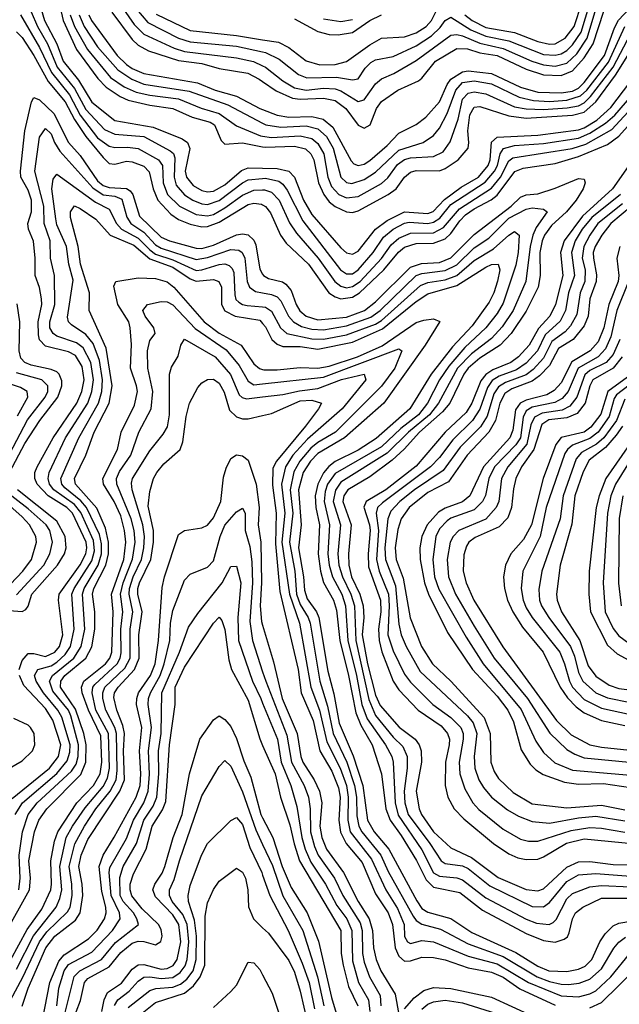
# Model space of a CAD drawing. Header units: inches. Extents: x 990535 to 1117859, y 769386 to 892122.
# Tile 932 of 1056: x 1079161 to 1081231, y 861355 to 864753. Entities that reach past the tile are written whole.
import ezdxf

# ---------------------------------------------------------------- set-up
doc = ezdxf.new("R2010")
doc.units = ezdxf.units.IN
doc.header["$MEASUREMENT"] = 0
doc.layers.add('B0876', color=7, linetype='Continuous')
doc.layers.add('B0886', color=7, linetype='Continuous')

msp = doc.modelspace()

# ---------------------------------------------------------------- linework, layer by layer
at = {"layer": 'B0876', "color": 5}
for points, elevation in [([(1079297.9, 864810), (1079311.2, 864750), (1079357.1, 864650), (1079430.7, 864550), (1079460.1, 864520.1), (1079507.9, 864487.9), (1079535.3, 864475.3), (1079610, 864458.1), (1079690, 864446.7), (1079756.8, 864416.8), (1079819.4, 864399.4), (1079833.8, 864390), (1079856.3, 864336.3), (1079870, 864323.3), (1079930, 864328.2), (1080000, 864314.8)], 4220), ([(1079163.6, 864770), (1079230, 864657.5), (1079270.7, 864570.7), (1079333.4, 864493.4), (1079370, 864423.9), (1079430, 864345.9), (1079470, 864316.6), (1079490, 864311.7), (1079533.5, 864313.5), (1079570, 864308.8), (1079640.2, 864270), (1079654.2, 864250), (1079656.2, 864190), (1079672.1, 864150), (1079712.6, 864110), (1079770, 864080.4), (1079810, 864075.9), (1079830, 864081.3), (1079870, 864103.6), (1079930, 864147.5), (1079970, 864164.7), (1080000, 864165.8)], 4140), ([(1079200.8, 864780.8), (1079222.8, 864730), (1079257.6, 864670), (1079291, 864590), (1079350, 864515.3), (1079390, 864443.4), (1079454.1, 864374.1), (1079490, 864357.8), (1079590, 864350), (1079681, 864301), (1079691.7, 864291.7), (1079696.3, 864276.3), (1079694, 864210), (1079701.9, 864181.9), (1079730, 864149.3), (1079759, 864130), (1079790, 864117.2), (1079810, 864115.4), (1079850, 864128.7), (1079930, 864190.3), (1079950, 864200.2), (1080000, 864205.1)], 4160), ([(1079235.5, 864790), (1079246.4, 864750), (1079289.1, 864670), (1079311.2, 864610), (1079364.1, 864544.1), (1079410, 864468.4), (1079490, 864404.9), (1079622.3, 864382.3), (1079722, 864342), (1079741.1, 864330), (1079749.2, 864309.2), (1079732.5, 864230), (1079736.6, 864210), (1079760.7, 864180.7), (1079790, 864163.5), (1079810, 864159), (1079830, 864160.9), (1079870, 864183.7), (1079927, 864233), (1079950, 864241.9), (1080000, 864241)], 4180), ([(1079335.7, 864770), (1079350, 864729.5), (1079394.9, 864650), (1079474.3, 864554.3), (1079522.1, 864522.1), (1079563.7, 864503.7), (1079610, 864492.6), (1079710, 864479.8), (1079787.9, 864447.9), (1079850, 864430), (1079910, 864386.9), (1079992.8, 864352.8), (1080000, 864351.6)], 4240), ([(1079366.7, 864770), (1079383.7, 864730), (1079430, 864659.5), (1079499.8, 864579.8), (1079547.9, 864547.9), (1079590, 864531.3), (1079746.5, 864506.5), (1079879.6, 864459.6), (1080000, 864395.8)], 4260), ([(1079400.5, 864770), (1079408.7, 864750), (1079498.1, 864630), (1079530, 864598.3), (1079550, 864584.4), (1079590, 864567.2), (1079774.9, 864534.9), (1079836.4, 864510), (1079910, 864489.4), (1079990, 864446.6), (1080000, 864442.8)], 4280), ([(1079478.9, 864778.9), (1079550, 864685.4), (1079570, 864665.3), (1079605.9, 864645.9), (1079710, 864612.5), (1079790, 864602.2), (1079850, 864584.9), (1079948.6, 864568.6), (1079988.5, 864548.5), (1080000, 864540.4)], 4320), ([(1079519.5, 864790), (1079557, 864737), (1079590, 864703.5), (1079695, 864655), (1079730, 864643.4), (1079910, 864622.1), (1079968.8, 864608.8), (1080000, 864594.6)], 4340), ([(1079564.4, 864790), (1079603.8, 864743.8), (1079710, 864690), (1079750, 864676.4), (1079910, 864662.4), (1080000, 864642.6)], 4360), ([(1079632.8, 864772.8), (1079750, 864716.2), (1079910, 864698.7), (1080000, 864684.2)], 4380), ([(1079150, 864711), (1079170, 864691.4), (1079210, 864630.1), (1079259.7, 864539.7), (1079318.2, 864470), (1079350, 864408.8), (1079389.2, 864350), (1079450, 864277.8), (1079470, 864257.3), (1079490, 864255.1), (1079530, 864264.7), (1079550, 864262.8), (1079590, 864247.7), (1079608.7, 864228.7), (1079622.4, 864170), (1079638.2, 864130), (1079682.5, 864082.5), (1079710, 864063.6), (1079750, 864047), (1079790, 864038), (1079810, 864039.3), (1079850, 864054.5), (1079950, 864114.9), (1079970, 864120), (1079996.2, 864116.2), (1080000, 864114.1)], 4120), ([(1079160, 862510), (1079170, 862541), (1079190, 862565.1), (1079210, 862565.9), (1079250, 862554.8), (1079282.3, 862570), (1079299.1, 862590), (1079310, 862630), (1079294.8, 862750), (1079297.9, 862770), (1079370, 862871.8), (1079389.6, 862910), (1079393.2, 862930), (1079390.3, 862950), (1079343.9, 863050), (1079324.1, 863070), (1079259.7, 863110), (1079221.5, 863150), (1079213, 863170), (1079213.9, 863190), (1079222.1, 863210), (1079276.5, 863310), (1079358.6, 863430), (1079376.1, 863470), (1079383.4, 863510), (1079376.7, 863556.8), (1079354.2, 863594.2), (1079330, 863607), (1079250, 863626.9), (1079230, 863648.7), (1079225.8, 863665.8), (1079224.6, 863710), (1079237.2, 863770), (1079237.1, 863790), (1079229.2, 863829.2), (1079214.2, 863870), (1079215, 863930), (1079209.1, 863989.1), (1079191.5, 864030), (1079189, 864050), (1079202.4, 864090), (1079201.7, 864130), (1079190, 864165.1), (1079165.1, 864210), (1079163.7, 864230), (1079178.6, 864370), (1079201.6, 864470), (1079210, 864484.8), (1079230, 864476.5), (1079278.9, 864430), (1079329.4, 864330), (1079370, 864284.9), (1079430, 864197), (1079450, 864181.2), (1079470, 864174), (1079530, 864171.2), (1079542.2, 864162.2), (1079551.6, 864150), (1079575.3, 864075.3), (1079650, 864002.9), (1079678.5, 863990), (1079770, 863965.2), (1079790, 863963.8), (1079830, 863975), (1079910, 864010.9), (1079930, 864014.2), (1079950, 864010.7), (1079970, 863992.2), (1079976.6, 863976.6), (1079990, 863892.6), (1080000, 863875.4)], 4080), ([(1079145.7, 862010), (1079171.2, 862050), (1079290, 862151.7), (1079325.4, 862194.6), (1079334.8, 862225.2), (1079335.8, 862250), (1079306.4, 862346.4), (1079292.9, 862370), (1079243, 862430), (1079217.6, 862470), (1079212.1, 862490), (1079223.8, 862510), (1079270, 862523.3), (1079290, 862535.8), (1079318.3, 862561.7), (1079337.2, 862590), (1079349, 862650), (1079341, 862770), (1079349.2, 862790), (1079410, 862885), (1079419.6, 862920.4), (1079415.8, 862955.8), (1079372.6, 863052.6), (1079350, 863080.4), (1079278.6, 863130), (1079264.3, 863150), (1079259.4, 863170), (1079263.6, 863190), (1079319.8, 863310), (1079396.1, 863430), (1079410.8, 863470), (1079415.8, 863510), (1079406.8, 863570), (1079380.9, 863620.9), (1079357.9, 863637.9), (1079290, 863660.9), (1079276.4, 863670), (1079265.5, 863690), (1079264.9, 863710), (1079282.4, 863770), (1079282, 863870), (1079268, 863930), (1079266.9, 863990), (1079246.3, 864050), (1079244.4, 864110), (1079213, 864230), (1079230, 864347.6), (1079250, 864377.4), (1079270, 864359), (1079281.4, 864330), (1079300, 864300), (1079413.5, 864173.5), (1079450, 864148.5), (1079490, 864143.7), (1079514, 864134), (1079531.2, 864071.2), (1079544.5, 864050), (1079590, 864019.6), (1079630, 863976.1), (1079650, 863965), (1079770, 863925.1), (1079810, 863932.1), (1079890, 863960.6), (1079917.5, 863957.4), (1079929.6, 863949.6), (1079938.6, 863930), (1079946.6, 863850), (1079954.3, 863830), (1079974.9, 863814.9), (1080000, 863810.3)], 4060), ([(1079158.8, 861750), (1079163.4, 861790), (1079159.2, 861870), (1079170.6, 861950), (1079190.6, 862009.4), (1079221.6, 862050), (1079340.3, 862159.7), (1079355.9, 862184.1), (1079363, 862210), (1079364.5, 862250), (1079337.7, 862350), (1079329.4, 862370), (1079275.9, 862435.9), (1079263.7, 862470), (1079274.1, 862490), (1079347.8, 862550), (1079373.9, 862590), (1079385.7, 862650), (1079378.2, 862770), (1079384.1, 862790), (1079432.2, 862870), (1079443.2, 862910), (1079443.9, 862943.9), (1079436.3, 862976.3), (1079391.6, 863070), (1079372.2, 863092.2), (1079317.6, 863137.6), (1079307.1, 863150), (1079303.5, 863170), (1079365, 863310), (1079433.1, 863430), (1079445.3, 863470), (1079447.5, 863510), (1079437.1, 863577.1), (1079415.1, 863635.1), (1079390, 863666.2), (1079339.7, 863699.7), (1079329.9, 863710), (1079326.2, 863726.2), (1079345.8, 863854.2), (1079331.5, 863910), (1079322.9, 863970), (1079290, 864044.9), (1079285.5, 864065.5), (1079271.7, 864170), (1079277.3, 864202.7), (1079290, 864220.6), (1079423, 864123), (1079470, 864099.3), (1079495.6, 864050), (1079512.2, 864030), (1079570, 863999.4), (1079610, 863958.6), (1079630, 863944.4), (1079690, 863924.6), (1079770, 863887.7), (1079790, 863889.5), (1079850, 863908.6), (1079870, 863910.5), (1079884.8, 863904.8), (1079894.8, 863894.8), (1079900.2, 863880.2), (1079903.8, 863803.8), (1079908, 863788), (1079917.9, 863777.9), (1079930, 863770.1), (1079946.9, 863766.9), (1080000, 863761.9)], 4040), ([(1079110, 861596.4), (1079195.4, 861750), (1079198.5, 861790), (1079192.5, 861850), (1079212.2, 861950), (1079226.8, 861990), (1079254.8, 862030), (1079371.9, 862148.1), (1079389.1, 862190), (1079391, 862250), (1079383.1, 862290), (1079353.8, 862373.8), (1079302.6, 862450), (1079302.8, 862470), (1079317.6, 862490), (1079389.1, 862550), (1079410.9, 862589.1), (1079420.4, 862650), (1079420.2, 862710), (1079412.3, 862770), (1079417.6, 862790), (1079459.2, 862870), (1079467.6, 862910), (1079468.3, 862950), (1079458, 862998), (1079427.6, 863067.6), (1079354.4, 863150), (1079350.7, 863170), (1079389.5, 863250), (1079418.9, 863330), (1079469.8, 863430), (1079481.1, 863490), (1079459.3, 863619.3), (1079401.6, 863750), (1079401.9, 863810), (1079371.7, 863910), (1079362.9, 863970), (1079336.3, 864070), (1079336.6, 864090), (1079350, 864110.5), (1079370, 864101.9), (1079424.4, 864064.4), (1079473.7, 864010), (1079555.2, 863975.2), (1079610, 863927.4), (1079690, 863898.6), (1079750, 863858.3), (1079770, 863851.1), (1079830, 863856.1), (1079849.2, 863849.2), (1079858.3, 863830), (1079858.3, 863770), (1079868.9, 863748.9), (1079905.5, 863730), (1079990, 863715.9), (1080000, 863704.5)], 4020), ([(1079130, 861507), (1079187.3, 861612.7), (1079237.4, 861682.6), (1079268.4, 861750), (1079271.6, 861770), (1079268.9, 861850), (1079281.9, 861918.1), (1079292.5, 861950), (1079359, 862050), (1079416.4, 862110), (1079439.5, 862150), (1079444.3, 862190), (1079440.9, 862280.9), (1079399.1, 862370), (1079376.6, 862430), (1079374.4, 862450), (1079383.2, 862470), (1079458, 862530), (1079472.5, 862550), (1079478.9, 862570), (1079484.4, 862710), (1079478.2, 862770), (1079520.5, 862890), (1079527.5, 862950), (1079523.3, 862990), (1079510, 863041.1), (1079488, 863090), (1079450.6, 863150), (1079448, 863170), (1079498.4, 863270), (1079511.3, 863330), (1079557.1, 863422.9), (1079567.6, 863470), (1079565, 863490), (1079544.3, 863550), (1079547.3, 863632.7), (1079542.8, 863690), (1079537.8, 863710), (1079500.5, 863770), (1079485.9, 863834.1), (1079492.8, 863850), (1079570, 863862.2), (1079630, 863860.3), (1079670, 863849), (1079693.9, 863830), (1079798, 863710), (1079850, 863671.7), (1079925.7, 863630), (1079970, 863565.7), (1079988.8, 863548.8), (1080000, 863545.5)], 3980), ([(1079150, 861476.5), (1079208.8, 861591.2), (1079287, 861690), (1079300.4, 861719.6), (1079307, 861750), (1079299.6, 861830), (1079322, 861930), (1079343.4, 861970), (1079386.9, 862033.1), (1079450, 862106.6), (1079464.9, 862135.1), (1079471.2, 862170), (1079467.3, 862290), (1079424.6, 862370), (1079411.1, 862430), (1079414, 862450), (1079420.8, 862459.2), (1079497.8, 862530), (1079508.5, 862550), (1079512.1, 862568), (1079510.4, 862650), (1079517.7, 862710), (1079508.9, 862770), (1079518.4, 862810), (1079550.8, 862890.8), (1079560, 862950), (1079556.4, 862990), (1079546.6, 863030), (1079496.6, 863150), (1079496, 863170), (1079506.1, 863193.9), (1079544.7, 863250), (1079572.5, 863330), (1079614.9, 863410), (1079620.9, 863470), (1079604.2, 863550), (1079602.4, 863610), (1079610, 863645.5), (1079628.9, 863670), (1079624.2, 863690), (1079594.5, 863730), (1079586.8, 863750), (1079602.6, 863770), (1079650, 863780.8), (1079670, 863779.9), (1079690, 863769), (1079767.5, 863687.5), (1079873.8, 863613.8), (1079919.2, 863559.2), (1079950, 863505.6), (1079970, 863493.5), (1080000, 863496.8)], 3960), ([(1079126.1, 863190), (1079179.5, 863290), (1079230.8, 863370), (1079293.4, 863450), (1079306.5, 863490), (1079306.6, 863506.6), (1079298.1, 863530), (1079290, 863537.6), (1079270, 863546), (1079200.8, 863560.8), (1079179.3, 863570), (1079164.7, 863584.7), (1079159.9, 863610), (1079161.5, 863710), (1079152.8, 863772.8)], 4120), ([(1079130, 861368.7), (1079171.9, 861448.1), (1079229.7, 861570.3), (1079255.5, 861604.5), (1079326.5, 861673.5), (1079335.4, 861690), (1079342.6, 861730), (1079341.7, 861770), (1079331.8, 861830), (1079351.3, 861908.7), (1079384.6, 861970), (1079424.6, 862030), (1079473.6, 862090), (1079493.8, 862130), (1079497.9, 862162.1), (1079495.4, 862290), (1079490.3, 862310), (1079458.7, 862370), (1079448.2, 862410), (1079448.1, 862430), (1079455.4, 862450), (1079524.7, 862515.3), (1079542.1, 862550), (1079542.2, 862650), (1079551.6, 862710), (1079538.8, 862770), (1079539.8, 862790), (1079553.3, 862830), (1079582, 862890), (1079590.2, 862929.8), (1079592, 862970), (1079586.3, 863010), (1079549.7, 863130), (1079547, 863153), (1079550.3, 863170), (1079610, 863264.7), (1079657.1, 863322.9), (1079671.6, 863348.4), (1079678.4, 863390), (1079678.5, 863530), (1079685.9, 863554.1), (1079708.1, 863591.9), (1079717.4, 863630), (1079730, 863650.1), (1079836.2, 863590), (1079889.2, 863529.2), (1079919, 863459), (1079929, 863449), (1079944.8, 863444.8), (1080000, 863451.3)], 3940), ([(1079153.5, 863386.5), (1079189.2, 863450), (1079186.8, 863470), (1079164.1, 863484.1), (1079103.7, 863503.7)], 4160), ([(1079126, 863254), (1079188.1, 863371.9), (1079249.7, 863450), (1079258.3, 863470), (1079258.9, 863490), (1079238.3, 863510), (1079150, 863534.9)], 4140), ([(1079170, 861347.9), (1079190.1, 861410), (1079251.4, 861550), (1079282.2, 861590), (1079354.4, 861645.6), (1079369.5, 861670), (1079379, 861730), (1079377.3, 861770), (1079365.2, 861830), (1079373.7, 861870), (1079396.9, 861923.1), (1079507, 862090), (1079523, 862130), (1079519.6, 862230), (1079523.4, 862290), (1079517.6, 862317.6), (1079496.3, 862370), (1079486.2, 862413.7), (1079488.3, 862430), (1079501.4, 862450), (1079557.5, 862510), (1079573.6, 862550), (1079572.9, 862630), (1079584, 862710), (1079569.7, 862770), (1079569.5, 862790), (1079574.8, 862810), (1079613.7, 862890), (1079622.9, 862950), (1079622.7, 862990), (1079605.3, 863074.7), (1079610, 863124.6), (1079623.5, 863170), (1079634.6, 863190), (1079659.3, 863220.7), (1079714.9, 863270), (1079724.3, 863295.7), (1079736.3, 863383.7), (1079748, 863430), (1079776.3, 863483.7), (1079790, 863499.7), (1079810, 863511.3), (1079830, 863512.5), (1079850, 863498.5), (1079867.4, 863467.4), (1079885.4, 863405.4), (1079910, 863382.5), (1079930, 863375.1), (1079950, 863375.7), (1080000, 863387)], 3920), ([(1079239.9, 861300.1), (1079265.5, 861430), (1079296.6, 861503.4), (1079314.4, 861525.6), (1079399.4, 861580.6), (1079429.3, 861610.7), (1079454.4, 861650), (1079459.6, 861670), (1079458.2, 861690), (1079444.3, 861744.3), (1079435.5, 861830), (1079449.1, 861870), (1079488, 861932), (1079562.9, 862070), (1079577, 862110), (1079579.5, 862150), (1079574.5, 862230), (1079582.4, 862310), (1079565.1, 862390), (1079565.8, 862410), (1079571.6, 862430), (1079613.4, 862490), (1079629.1, 862530), (1079640.8, 862610), (1079653.1, 862793.1), (1079660.7, 862830), (1079710, 862976), (1079730, 862990.1), (1079790, 862999.8), (1079810, 863008.8), (1079830, 863033.9), (1079855.2, 863090), (1079865.4, 863174.6), (1079874.1, 863205.9), (1079890, 863238.9), (1079910, 863250.8), (1079930, 863247.4), (1079950, 863233.1), (1079977.3, 863150), (1079988.3, 863070), (1079984, 863010), (1079993.9, 862950), (1079996.4, 862810), (1079991.9, 862730), (1079996.2, 862676.2), (1080000, 862663.1)], 3880), ([(1079130, 862805.5), (1079171.9, 862850), (1079201.5, 862890), (1079218.9, 862950), (1079217.3, 862970), (1079195.3, 863010), (1079170, 863037.1), (1079063.4, 863130)], 4160), ([(1079110, 862715.1), (1079169.3, 862710.7), (1079182.4, 862717.6), (1079190.9, 862729.1), (1079203.6, 862770), (1079292, 862870), (1079316.3, 862910), (1079321.8, 862930), (1079318.1, 862970), (1079290, 863022.7), (1079154.2, 863130)], 4120), ([(1079150, 862768.5), (1079244.9, 862870), (1079265.7, 862910), (1079274.6, 862950), (1079265.5, 862990), (1079252.3, 863010), (1079190, 863065.5), (1079108.4, 863128.4)], 4140), ([(1079289.1, 861349.1), (1079296.8, 861410), (1079314.5, 861470), (1079330, 861491.7), (1079410, 861534.9), (1079481.7, 861610), (1079508.3, 861650), (1079506.3, 861670), (1079476.5, 861730), (1079470.3, 861809.7), (1079472.9, 861827.1), (1079530, 861927.1), (1079554.5, 861990), (1079589.7, 862050.3), (1079605, 862090), (1079609.7, 862149.7), (1079605.6, 862230), (1079615.8, 862310), (1079604.9, 862390), (1079606.5, 862410), (1079612.6, 862430), (1079646, 862490), (1079659.9, 862530), (1079679.4, 862610), (1079682.4, 862670), (1079690, 862714.2), (1079730, 862818.5), (1079750, 862839.7), (1079810, 862863.7), (1079830, 862885.1), (1079853.1, 862970), (1079870, 863008.2), (1079910, 863054.5), (1079930, 863066.9), (1079940.1, 863050), (1079939.2, 862990), (1079955.5, 862935.5), (1079962.4, 862882.4), (1079965.2, 862810), (1079955.8, 862675.8), (1079964.9, 862610), (1080000, 862502.7)], 3860), ([(1079308.8, 861290), (1079348.8, 861451.2), (1079369.2, 861470.8), (1079443.6, 861510), (1079492.1, 861567.9), (1079570.9, 861630), (1079565.9, 861650), (1079553.9, 861670), (1079519, 861710), (1079508, 861730), (1079507.1, 861792.9), (1079518.6, 861830), (1079564.2, 861910), (1079590, 861990), (1079621.6, 862038.4), (1079634.6, 862070), (1079641.7, 862150), (1079640.3, 862230), (1079649.3, 862290), (1079652.4, 862430), (1079712.6, 862570), (1079743.6, 862656.4), (1079775.9, 862704.1), (1079860.5, 862810), (1079890, 862865.5), (1079910, 862866.7), (1079925, 862810), (1079914.5, 862690), (1079916.2, 862610), (1079964.4, 862470), (1079993.7, 862410), (1080000, 862394.5)], 3840), ([(1079341, 861290), (1079371.6, 861368.4), (1079385.4, 861430), (1079396.5, 861443.5), (1079470, 861484), (1079510, 861533.9), (1079550, 861566.3), (1079570, 861572.8), (1079590, 861571.4), (1079630, 861560.2), (1079648, 861572), (1079652.9, 861590), (1079650, 861612.8), (1079640.4, 861630), (1079584.5, 861684.5), (1079548.7, 861728.7), (1079542.5, 861750), (1079542.9, 861770), (1079554.3, 861805.7), (1079597.6, 861890), (1079618.7, 861970), (1079654.3, 862025.7), (1079665.3, 862054.7), (1079678.8, 862250), (1079698, 862390), (1079697.8, 862450), (1079730, 862518.5), (1079830, 862670.1), (1079850, 862690.8), (1079859.4, 862679.4), (1079870, 862648.8), (1079883.6, 862543.6), (1079892, 862510), (1079950, 862404.6), (1079990, 862271), (1080000, 862248.4)], 3820), ([(1079135.1, 862064.9), (1079263.9, 862170), (1079295.8, 862210), (1079303.3, 862250), (1079276, 862336), (1079250, 862375.7), (1079175.6, 862455.6), (1079160.5, 862490)], 4080), ([(1079445.4, 861330), (1079453.4, 861370), (1079464.4, 861395.6), (1079512.4, 861427.6), (1079550, 861476.4), (1079570, 861491.5), (1079590, 861492.3), (1079650, 861475.9), (1079670, 861477.8), (1079691, 861489), (1079704.8, 861510), (1079717.1, 861570), (1079710.8, 861630), (1079690, 861664.1), (1079630, 861725.9), (1079621.4, 861750), (1079627.7, 861770), (1079652.6, 861807.4), (1079662.2, 861830), (1079690.6, 861930), (1079721.8, 862010), (1079747.2, 862150), (1079782.9, 862270), (1079830, 862337.1), (1079849.6, 862350.4), (1079870, 862337.7), (1079890, 862314), (1079910, 862272.6), (1079934.8, 862194.8), (1079958.7, 862138.7), (1079993.7, 862010), (1080000, 861998)], 3780), ([(1079126.6, 862170), (1079170, 862195.5), (1079205.8, 862230), (1079214.1, 862250), (1079211.3, 862290), (1079199, 862310), (1079190, 862318.5), (1079141.6, 862341.6)], 4120), ([(1079488.8, 861351.2), (1079499.8, 861370), (1079539.6, 861400.4), (1079570, 861434.6), (1079590, 861448.1), (1079610, 861449.6), (1079650, 861443.5), (1079690, 861447.6), (1079715.8, 861464.2), (1079732.7, 861487.3), (1079739.6, 861510), (1079745.1, 861570), (1079739.4, 861630), (1079725, 861665), (1079688, 861710), (1079677.9, 861730), (1079678.9, 861750), (1079694.8, 861785.2), (1079712.5, 861850), (1079790, 862074), (1079850, 862176.1), (1079870, 862196.5), (1079890, 862176.8), (1079930, 862088.5), (1079977, 861957), (1080000, 861906.8)], 3760), ([(1079536.3, 861343.7), (1079610, 861402.9), (1079630.9, 861409.1), (1079690, 861414.3), (1079716.1, 861423.9), (1079738.7, 861441.3), (1079760.5, 861470), (1079770.9, 861510), (1079772.2, 861590), (1079765.3, 861645.3), (1079744.4, 861710), (1079742.8, 861730), (1079750, 861764.6), (1079788.6, 861870), (1079810, 861909.3), (1079890, 861989.4), (1079910, 861999.8), (1079930, 861975.2), (1079955.9, 861895.9), (1079996.8, 861810), (1080000, 861800.9)], 3740), ([(1079566.8, 861310), (1079630, 861361.4), (1079730, 861393.3), (1079761, 861419), (1079784.8, 861450), (1079799.9, 861490), (1079801.3, 861658.7), (1079810, 861704.7), (1079830, 861751.1), (1079850, 861780.2), (1079910, 861825), (1079930, 861810.8), (1079940.4, 861790), (1079949.3, 861750), (1079951.7, 861691.8), (1079968.2, 861650), (1080000, 861619)], 3720), ([(1079830, 861343.2), (1079890, 861398.5), (1079910, 861421.2), (1079950, 861500.2), (1079970, 861497.5), (1079990, 861474.8), (1080000, 861456)], 3680)]:
    msp.add_lwpolyline(points, dxfattribs=dict(at, elevation=elevation))
at = {"layer": 'B0886', "color": 5}
for points, elevation in [([(1080000, 864442.8), (1080050, 864423.9), (1080090, 864416.9), (1080170, 864418.8), (1080209.4, 864409.4), (1080242.8, 864382.8), (1080305.5, 864265.6), (1080315.3, 864255.3), (1080330, 864249.7), (1080350, 864255), (1080370, 864266.9), (1080430, 864319.1), (1080470, 864361.6), (1080530, 864391.9), (1080563.3, 864416.7), (1080610.3, 864469.7), (1080637.1, 864530), (1080650, 864547.7), (1080690, 864573.3), (1080710, 864577), (1080790, 864568.1), (1080890, 864520.1), (1080950, 864503.4), (1081030, 864500.8), (1081070, 864507.1), (1081090, 864517.1), (1081110, 864536.3), (1081180.1, 864630), (1081214.3, 864725.7), (1081228, 864752), (1081283.2, 864810)], 4280), ([(1080000, 864642.6), (1080010, 864640.4), (1080057.5, 864617.5), (1080123.7, 864563.7), (1080153, 864553), (1080254.8, 864554.8), (1080310, 864545.6), (1080330, 864548.9), (1080354.1, 864585.9), (1080373.9, 864606.1), (1080390, 864614.6), (1080450, 864626.8), (1080530, 864662.6), (1080582.6, 864697.4), (1080613.1, 864726.9), (1080630, 864750.5), (1080650, 864761.5), (1080718.6, 864718.6), (1080770, 864696.2), (1080850, 864679.8), (1080970, 864633.6), (1081010, 864630.6), (1081030, 864635.4), (1081050, 864646.9), (1081070, 864666.6), (1081099.1, 864710), (1081130, 864809.4)], 4360), ([(1080000, 864684.2), (1080055.3, 864675.3), (1080090, 864657.8), (1080150, 864611.7), (1080197.2, 864597.2), (1080250, 864599), (1080290, 864608.9), (1080370, 864667.1), (1080410, 864689.2), (1080490, 864694.2), (1080530, 864707.4), (1080564, 864730), (1080582.9, 864750), (1080612, 864808)], 4380), ([(1080698.2, 864770), (1080723.5, 864750), (1080770, 864726.2), (1080868.9, 864708.9), (1080950, 864677.8), (1080990, 864668.7), (1081010, 864670.3), (1081044.8, 864690), (1081075.6, 864730), (1081101.7, 864810)], 4380), ([(1080000, 864594.6), (1080010.1, 864590), (1080070, 864542), (1080110, 864518.1), (1080150, 864510.6), (1080210, 864517.1), (1080250, 864514.8), (1080270, 864508.2), (1080330, 864471), (1080350, 864476.3), (1080390, 864532.3), (1080410, 864549.7), (1080452.5, 864567.5), (1080530, 864612.3), (1080650, 864699.5), (1080670, 864702.5), (1080690, 864697.6), (1080750, 864671.8), (1080830, 864653.8), (1080929.6, 864610), (1080970, 864597.4), (1081010, 864593), (1081050, 864603.8), (1081084.5, 864635.5), (1081120.2, 864690), (1081150.1, 864790)], 4340), ([(1080000, 864540.4), (1080047.2, 864507.2), (1080102.6, 864482.6), (1080130, 864478.6), (1080210, 864482.9), (1080250, 864474.5), (1080287, 864447), (1080330, 864389.4), (1080350, 864379.2), (1080371.4, 864390), (1080392.8, 864447.2), (1080410, 864471.3), (1080466.6, 864510), (1080537.9, 864542.1), (1080550, 864551.1), (1080596.8, 864610), (1080670, 864653.5), (1080707.3, 864652.7), (1080750, 864639.5), (1080810, 864629.4), (1080910, 864582), (1080970, 864563), (1081030, 864560.3), (1081070, 864576.4), (1081110, 864621.7), (1081140.8, 864670), (1081177.4, 864782.6)], 4320), ([(1080110, 864756.6), (1080190, 864713), (1080230, 864702.3), (1080260.7, 864700.7), (1080310, 864709.6), (1080369.6, 864750.4), (1080410, 864770.2)], 4420), ([(1080000, 864395.8), (1080010.9, 864390), (1080062.3, 864382.3), (1080150, 864386.7), (1080190, 864376.6), (1080220.4, 864350), (1080243.6, 864310), (1080269.4, 864209.4), (1080290, 864191.1), (1080308.2, 864188.2), (1080350, 864201.7), (1080390, 864227), (1080470, 864302.7), (1080553.6, 864330), (1080590, 864353.1), (1080610, 864379.1), (1080637, 864430), (1080666.6, 864510), (1080690, 864536), (1080730, 864541.9), (1080790, 864532.1), (1080885.5, 864485.5), (1080934.5, 864474.5), (1080990, 864471.4), (1081050, 864475.3), (1081097.2, 864490), (1081119.1, 864510), (1081193.5, 864606.5), (1081249.8, 864730.2)], 4260), ([(1080210, 864756.8), (1080270, 864746.9), (1080310, 864754.5)], 4440), ([(1080000, 864351.6), (1080030, 864346.6), (1080130, 864352.6), (1080170, 864343), (1080190, 864326.3), (1080211.3, 864290), (1080225, 864210), (1080237.6, 864177.6), (1080262.8, 864150), (1080290, 864138.8), (1080330, 864143.3), (1080410, 864188.4), (1080432.6, 864207.4), (1080466.1, 864253.9), (1080490, 864271.2), (1080510, 864276.2), (1080590, 864280.9), (1080622.9, 864297.1), (1080647.7, 864332.3), (1080674.6, 864410), (1080690, 864478.5), (1080710, 864499.9), (1080730, 864504.3), (1080770, 864497.8), (1080870, 864452.9), (1080910, 864445.7), (1080970, 864443.1), (1081050.9, 864449.1), (1081090, 864455.7), (1081110, 864466.2), (1081132.2, 864487.8), (1081210.1, 864589.9), (1081271.7, 864708.3)], 4240), ([(1080000, 864314.8), (1080010, 864312.8), (1080110, 864316.5), (1080147.5, 864307.5), (1080166.3, 864290), (1080176.8, 864270), (1080192.8, 864190), (1080210.7, 864150), (1080230, 864125.2), (1080250, 864108.8), (1080290, 864089.8), (1080310, 864088), (1080330, 864093.2), (1080433.4, 864150), (1080461, 864170), (1080490, 864210.1), (1080510, 864226.9), (1080530, 864232.4), (1080610, 864232), (1080630, 864239.9), (1080675, 864270), (1080709.2, 864310), (1080712.2, 864330), (1080708.6, 864370), (1080715.3, 864424.7), (1080730, 864451.4), (1080750, 864453.6), (1080850, 864421.8), (1080910, 864413.6), (1081070, 864424), (1081110, 864434.1), (1081150.2, 864469.8), (1081218.4, 864561.6), (1081295, 864685)], 4220), ([(1080000, 864241), (1080050, 864240), (1080090, 864230.6), (1080109.5, 864209.5), (1080140.6, 864130), (1080170, 864080.7), (1080270, 863966.3), (1080290, 863948.4), (1080310, 863944), (1080330, 863954.7), (1080389.9, 864030), (1080430, 864060.7), (1080490, 864090), (1080570, 864084.9), (1080588.5, 864091.5), (1080627.4, 864132.6), (1080684.8, 864175.2), (1080744.9, 864210), (1080778.7, 864250), (1080785.4, 864270), (1080789.8, 864330.2), (1080810, 864347.4), (1080950, 864355.1), (1081090, 864373.4), (1081110, 864379.8), (1081153.3, 864406.7), (1081202.2, 864450), (1081290, 864564.9)], 4180), ([(1080000, 864205.1), (1080010, 864206.1), (1080055.4, 864195.4), (1080070, 864185.5), (1080084.7, 864164.7), (1080138.5, 864058.5), (1080268.7, 863890), (1080290, 863875.6), (1080310, 863876.4), (1080330, 863889.5), (1080381.6, 863950), (1080417.7, 864002.3), (1080450, 864029.8), (1080489.3, 864050.7), (1080505.9, 864054.1), (1080570, 864049.9), (1080590, 864053.9), (1080611.8, 864068.2), (1080650, 864115), (1080768, 864192), (1080800.8, 864230), (1080810.3, 864250), (1080819.5, 864290), (1080831.2, 864308.8), (1080870, 864318.7), (1080970, 864326), (1081090, 864344.6), (1081130, 864361.8), (1081183.4, 864396.6), (1081215.8, 864424.2), (1081290, 864508.9)], 4160), ([(1080000, 864165.8), (1080006, 864166), (1080030, 864158.2), (1080057.2, 864130), (1080092.6, 864052.6), (1080116.7, 864016.7), (1080192.2, 863930), (1080249.5, 863849.5), (1080270, 863833.7), (1080290, 863828), (1080310, 863831.9), (1080337.1, 863850), (1080410, 863929), (1080443.9, 863976.1), (1080470, 863999.2), (1080510, 864016), (1080590, 864018.1), (1080624.1, 864035.9), (1080679, 864101), (1080790, 864172.1), (1080820.8, 864210), (1080850, 864266.4), (1080863.6, 864276.4), (1081068.6, 864308.6), (1081116.2, 864323.8), (1081205.2, 864374.8), (1081290, 864465.3)], 4140), ([(1080000, 864114.1), (1080010, 864108.5), (1080027, 864087), (1080062.2, 864010), (1080081.5, 863981.5), (1080158.1, 863910), (1080229, 863810), (1080250, 863796.6), (1080270, 863790.4), (1080310, 863795.3), (1080334.8, 863810), (1080417.8, 863890), (1080469, 863951), (1080490, 863967.9), (1080530, 863980.7), (1080590, 863981.4), (1080630, 863996.8), (1080650, 864014.9), (1080680.4, 864059.6), (1080699.9, 864080.1), (1080730, 864100.8), (1080789, 864131), (1080810, 864147.7), (1080870.1, 864229.9), (1080898.8, 864241.2), (1081010, 864257.1), (1081090, 864281.1), (1081190, 864322.8), (1081230, 864351.3), (1081290, 864417.7)], 4120), ([(1081278.2, 864270), (1081207.5, 864170), (1081104.3, 864075.7), (1081040.6, 863990), (1081028.7, 863950), (1081035.9, 863870), (1081010.6, 863770), (1080991.9, 863730), (1080952.2, 863687.8), (1080919.8, 863630), (1080883.6, 863590), (1080857.2, 863570), (1080795.1, 863544.9), (1080770, 863528.2), (1080753.3, 863506.8), (1080722.7, 863430), (1080702.3, 863397.7), (1080629.8, 863330), (1080530, 863211.8), (1080425.5, 863130), (1080357.9, 863090), (1080349.6, 863070.4), (1080369.3, 863010), (1080371.6, 862990), (1080364.2, 862910), (1080365.1, 862865.1), (1080406.9, 862750), (1080407.9, 862710), (1080400, 862650), (1080401.7, 862610), (1080410.9, 862570.9), (1080450, 862470.6), (1080470, 862440.1), (1080537.2, 862370), (1080615.7, 862315.7), (1080638.5, 862290), (1080644.7, 862270), (1080643.9, 862250), (1080630.7, 862190), (1080629.8, 862110), (1080639.4, 862070), (1080660.7, 862030), (1080694.4, 861994.4), (1080797.3, 861910), (1080850, 861873.9), (1080880.8, 861860.8), (1080910, 861854.1), (1080950, 861856), (1080970, 861863.4), (1081049.1, 861910.9), (1081110, 861925.9), (1081370, 861900.6)], 4120), ([(1080000, 863875.4), (1080003.1, 863870), (1080020, 863860), (1080068.2, 863848.2), (1080080.6, 863840.6), (1080098.5, 863818.5), (1080115.2, 863770), (1080128.4, 863748.4), (1080150.1, 863730), (1080190, 863717.5), (1080290, 863727), (1080351.5, 863750), (1080390, 863779.3), (1080510, 863898.9), (1080548, 863912), (1080610, 863915.2), (1080650, 863930.8), (1080730, 864011.7), (1080858.1, 864110), (1080890, 864140.3), (1080910, 864148.6), (1080950, 864152.8), (1081010, 864171.5), (1081090, 864204.7), (1081110, 864202.3), (1081113, 864190), (1081105.9, 864170), (1081081.9, 864130), (1081048.8, 864090), (1080997.1, 864042.9), (1080973.4, 864010), (1080964.9, 863990), (1080957.3, 863950), (1080958, 863870), (1080950.9, 863830), (1080910, 863747.2), (1080857.7, 863670), (1080820.1, 863630), (1080750, 863585.5), (1080709.3, 863550), (1080694.8, 863530), (1080646, 863430), (1080620.5, 863399.5), (1080542, 863330), (1080489.1, 863270.9), (1080447.2, 863232.8), (1080370, 863175.1), (1080294.5, 863130), (1080280.2, 863110), (1080276.6, 863090), (1080305.5, 863010), (1080296.1, 862910), (1080298, 862870), (1080307, 862830), (1080335.6, 862770), (1080346.7, 862730), (1080349.7, 862690), (1080344, 862630), (1080362.1, 862530), (1080390, 862421.8), (1080406.1, 862386.1), (1080471.1, 862311.1), (1080527, 862270), (1080540.9, 862250), (1080547.2, 862230), (1080548.2, 862190), (1080530, 862090), (1080540.4, 862030), (1080548.3, 862010), (1080590, 861950.4), (1080650, 861894.7), (1080721.1, 861861.1), (1080813, 861793), (1080910, 861750.8), (1080950, 861746.4), (1080970, 861753.7), (1081050, 861828), (1081090, 861846.2), (1081130, 861847.4), (1081210, 861837.3), (1081270, 861835.8)], 4080), ([(1081234.8, 864150), (1081136.2, 864070), (1081103.5, 864030), (1081079.4, 863990), (1081066.5, 863950), (1081076.1, 863870), (1081056.3, 863810), (1081045.8, 863750), (1081026.8, 863713.2), (1080974.8, 863665.2), (1080948.4, 863610), (1080910, 863568.2), (1080875.8, 863544.2), (1080816.8, 863523.2), (1080792.4, 863507.6), (1080775.7, 863484.3), (1080750, 863409.2), (1080723.9, 863370), (1080656.5, 863303.5), (1080610, 863242.1), (1080579.2, 863210), (1080414.1, 863085.9), (1080396.5, 863070), (1080391.8, 863050), (1080400.4, 862990), (1080393, 862890), (1080402.8, 862850), (1080434.8, 862770), (1080437.2, 862730), (1080432.1, 862630), (1080450, 862574.7), (1080490, 862494.6), (1080510, 862466.2), (1080587.1, 862390), (1080650, 862344.3), (1080684, 862310), (1080691.8, 862290), (1080692.6, 862270), (1080677.9, 862190), (1080680.2, 862150), (1080698.4, 862098.4), (1080725.8, 862050), (1080746.7, 862026.7), (1080830, 861959.4), (1080890, 861924.9), (1080918, 861918), (1080950, 861917.9), (1081064.9, 861955.1), (1081130, 861965), (1081170, 861963.2), (1081250, 861949.1)], 4140), ([(1081242.4, 864117.6), (1081157.2, 864050), (1081129.3, 864010), (1081108.4, 863970), (1081103.4, 863930), (1081113, 863890), (1081112.5, 863850), (1081095.7, 863810), (1081084.1, 863735.9), (1081062.9, 863697.1), (1081044.2, 863675.8), (1080997.9, 863642.1), (1080970, 863584.8), (1080933.8, 863546.2), (1080910, 863528), (1080838.6, 863501.4), (1080814.2, 863485.8), (1080798.6, 863461.4), (1080775, 863385), (1080751.5, 863348.5), (1080681.9, 863278.1), (1080623, 863197), (1080523.9, 863130), (1080474.1, 863090), (1080442.8, 863057.2), (1080432.6, 863030), (1080422.2, 862930), (1080424.2, 862890), (1080458.9, 862798.9), (1080470, 862666.5), (1080478.6, 862630), (1080495.4, 862590), (1080543.8, 862503.7), (1080707.6, 862350), (1080726.7, 862326.7), (1080739.8, 862290), (1080730.6, 862210), (1080732.9, 862170), (1080746.7, 862130), (1080762.8, 862102.8), (1080790, 862070.1), (1080845.5, 862025.5), (1080883.8, 862003.8), (1080930, 861986.1), (1080990, 861979.8), (1081090, 861998.5), (1081150, 862004.5), (1081250, 861988.1)], 4160), ([(1080000, 863810.3), (1080030, 863804.9), (1080050, 863796.8), (1080062.4, 863782.4), (1080089.6, 863729.6), (1080106.5, 863710), (1080134.6, 863694.6), (1080170, 863684.7), (1080210, 863683.2), (1080290, 863696.4), (1080373.1, 863726.9), (1080405.5, 863750), (1080530, 863870.2), (1080550, 863877.2), (1080630, 863887.5), (1080670, 863907.6), (1080730, 863966.2), (1080780.4, 863999.6), (1080850, 864068.1), (1080910, 864099.3), (1080930, 864103.6), (1080970, 864099.8), (1080982.3, 864090), (1080944.5, 864035.5), (1080933, 864010), (1080923.7, 863970), (1080908.7, 863850), (1080864.9, 863750), (1080826.3, 863693.7), (1080790, 863652.6), (1080720.5, 863599.5), (1080672.6, 863550), (1080607.6, 863430), (1080576.1, 863390), (1080504, 863330), (1080430, 863256.7), (1080270, 863156.5), (1080251, 863129), (1080243.8, 863090), (1080268.5, 863010), (1080259.4, 862910), (1080263.1, 862870), (1080275.6, 862830), (1080304.8, 862770), (1080316.6, 862730), (1080321.4, 862610), (1080366.4, 862406.4), (1080390, 862351.6), (1080450, 862276.7), (1080484.2, 862244.2), (1080499.1, 862210), (1080498.8, 862170), (1080488.6, 862090), (1080491.3, 862050), (1080502.9, 862010), (1080577.7, 861910), (1080616.6, 861850), (1080630, 861841.1), (1080690, 861833.1), (1080710, 861823.9), (1080783.8, 861763.8), (1080930, 861692.2), (1080970, 861691), (1080990, 861706.2), (1081050, 861778.2), (1081090, 861801.4), (1081150, 861806), (1081270, 861797.5)], 4060), ([(1081273.6, 864110), (1081201.5, 864050), (1081170.9, 864010), (1081147.6, 863970), (1081141.5, 863950), (1081141.6, 863930), (1081152.9, 863872.9), (1081151, 863850), (1081129.3, 863790), (1081123.9, 863730), (1081110, 863696.3), (1081071.7, 863650), (1081021.1, 863618.9), (1080990, 863560.2), (1080955.9, 863524.1), (1080930, 863506.2), (1080860.7, 863479.3), (1080836.6, 863463.4), (1080819.1, 863430), (1080804.4, 863370), (1080781.2, 863330), (1080705.5, 863250), (1080641.3, 863158.7), (1080570, 863121.2), (1080505.9, 863070), (1080477.7, 863030), (1080466.2, 862993.7), (1080457, 862930), (1080460.7, 862890), (1080485.1, 862825.1), (1080509.2, 862689.2), (1080548.5, 862590), (1080585.9, 862530), (1080649.4, 862470), (1080765, 862345), (1080786, 862290), (1080788.2, 862190), (1080798.8, 862158.8), (1080813.9, 862133.9), (1080865.3, 862085.3), (1080930, 862047.3), (1081050, 862032.9), (1081170, 862041.7), (1081250, 862025.5)], 4180), ([(1080000, 863761.9), (1080010, 863760.9), (1080030, 863747.7), (1080062.2, 863690), (1080083, 863670), (1080170, 863651.5), (1080210, 863650.4), (1080290, 863665.6), (1080390, 863702.6), (1080410, 863715.1), (1080544.4, 863835.6), (1080570, 863845.8), (1080630, 863855.1), (1080669.9, 863870.1), (1080730, 863921.9), (1080797.5, 863962.5), (1080850, 864009.6), (1080870, 864022.5), (1080885.1, 864010), (1080882.2, 863950), (1080874.4, 863905.6), (1080830, 863775.3), (1080810, 863739.7), (1080770.6, 863689.4), (1080698.3, 863621.7), (1080642.3, 863557.7), (1080610.8, 863510), (1080568.7, 863430), (1080538.1, 863390), (1080477.3, 863342.7), (1080410, 863279.5), (1080250, 863186.5), (1080224, 863150), (1080215.5, 863124.5), (1080212.3, 863090), (1080231.3, 863010), (1080225.3, 862910), (1080229.2, 862870), (1080240.7, 862830), (1080273.4, 862770), (1080285.8, 862730), (1080294.6, 862610), (1080323.8, 862490), (1080342.3, 862390), (1080360.6, 862340.6), (1080424.6, 862250), (1080446.3, 862210), (1080450.8, 862190), (1080457.5, 862050), (1080468.2, 862008.2), (1080550, 861887.7), (1080590, 861808.4), (1080610, 861796.6), (1080670, 861791.7), (1080690, 861784.8), (1080770, 861722.2), (1080910, 861648.3), (1080944.9, 861635.1), (1080989.3, 861630.7), (1081002.7, 861637.3), (1081013, 861647), (1081050, 861719.2), (1081070, 861737), (1081130, 861759.7), (1081170, 861764.5), (1081270, 861759.9)], 4040), ([(1081232.6, 863970), (1081223.2, 863930), (1081230, 863870), (1081227.8, 863850), (1081195.1, 863770), (1081178.3, 863690), (1081158.2, 863641.8), (1081130.1, 863609.9), (1081067.3, 863572.7), (1081030, 863499.8), (1081006.9, 863473.1), (1080981.4, 863458.6), (1080910, 863440.5), (1080889.2, 863430), (1080872.8, 863407.2), (1080863.8, 863336.2), (1080853.6, 863310), (1080762, 863210), (1080715.4, 863110), (1080690, 863088.6), (1080630, 863067.1), (1080606.7, 863053.3), (1080568, 863010), (1080549.6, 862970), (1080542.9, 862930), (1080543.9, 862890), (1080559.1, 862810), (1080572.7, 862770), (1080638.5, 862638.5), (1080723.9, 862510), (1080810, 862418.8), (1080846.5, 862370), (1080866.2, 862330), (1080893, 862233), (1080923.6, 862183.6), (1080943.6, 862163.6), (1080967.9, 862147.9), (1081041.5, 862121.5), (1081090, 862114.4), (1081177, 862117), (1081270, 862103.4)], 4220), ([(1080000, 863704.5), (1080010, 863693), (1080032, 863650), (1080050, 863632.9), (1080070, 863625.4), (1080130, 863625.2), (1080190, 863616), (1080310, 863640.8), (1080413.9, 863686.1), (1080530, 863780.5), (1080570, 863806.7), (1080670, 863835.8), (1080770, 863899.3), (1080790, 863908.6), (1080812.5, 863910), (1080818.5, 863890), (1080811.2, 863851.2), (1080798, 863810), (1080781.7, 863778.3), (1080723.4, 863696.6), (1080655.9, 863624.1), (1080581.5, 863530), (1080507.9, 863410), (1080392.3, 863307.7), (1080330, 863267.9), (1080250, 863227.8), (1080228.7, 863211.4), (1080210, 863188.7), (1080190.5, 863150), (1080181.6, 863110), (1080183.9, 863070), (1080196.6, 863010), (1080191.9, 862910), (1080199.7, 862850), (1080210, 862810.7), (1080244.5, 862750), (1080255.5, 862715.5), (1080266, 862610), (1080296.9, 862490), (1080321.4, 862361.4), (1080338.4, 862318.4), (1080378.2, 862250), (1080410.2, 862150.2), (1080425.6, 862030), (1080439.7, 861990), (1080478, 861938), (1080531.4, 861851.4), (1080564.5, 861784.5), (1080590, 861758.6), (1080680.2, 861740.2), (1080759.2, 861679.2), (1080910, 861598.9), (1080970, 861574.7), (1081010, 861568.9), (1081040.9, 861579.1), (1081051.9, 861588.1), (1081058.3, 861601.6), (1081069.1, 861650), (1081079.7, 861670), (1081105, 861690), (1081170, 861721), (1081290, 861721.3)], 4020), ([(1081263.5, 863850), (1081222.8, 863750), (1081201.6, 863658.4), (1081183.1, 863616.9), (1081158.8, 863590), (1081089.7, 863550.3), (1081054.9, 863470), (1081034.5, 863445.5), (1081008.2, 863431.8), (1080930, 863415.7), (1080910, 863403.7), (1080898.9, 863381.1), (1080889.7, 863310), (1080874.6, 863285.4), (1080800.9, 863210), (1080781, 863170), (1080769.5, 863110.6), (1080759, 863090), (1080730, 863061.7), (1080650, 863032.2), (1080636.7, 863023.3), (1080610, 862995.4), (1080597.3, 862970), (1080587.3, 862890), (1080593.1, 862830), (1080608, 862788), (1080702.1, 862622.1), (1080761, 862530), (1080892.8, 862372.8), (1080943.3, 862263.3), (1080970, 862224.2), (1081008.3, 862188.3), (1081070, 862163.2), (1081270, 862145.6)], 4240), ([(1080000, 863545.5), (1080004.3, 863544.3), (1080050, 863544.3), (1080130, 863553.1), (1080190, 863550.9), (1080230, 863557.1), (1080327.9, 863590), (1080412.4, 863627.6), (1080530, 863707.9), (1080556.6, 863716.6), (1080590, 863720.5), (1080611.8, 863711.8), (1080561.5, 863630), (1080418, 863430), (1080282.8, 863310), (1080190, 863256.5), (1080164.9, 863230), (1080140.2, 863190), (1080124.3, 863130), (1080132.8, 863010), (1080124, 862930), (1080141.3, 862830), (1080144.1, 862784.1), (1080154, 862754), (1080186, 862710), (1080194.3, 862690), (1080224.8, 862504.8), (1080246, 862426), (1080264.7, 862324.7), (1080312.9, 862212.9), (1080346.3, 862110), (1080361.8, 861990), (1080385, 861950), (1080435.6, 861890), (1080531.7, 861711.7), (1080550, 861685.9), (1080570, 861672.8), (1080650, 861651.1), (1080722.1, 861602.1), (1080873.7, 861533.6), (1080950, 861486.2), (1080987.7, 861470), (1081050, 861468.2), (1081090, 861476.3), (1081113.6, 861486.4), (1081136.8, 861510), (1081163.8, 861570), (1081182, 861598), (1081210, 861625.3), (1081230, 861634.7), (1081276.9, 861643.1)], 3980), ([(1081233.2, 863650), (1081210, 863598.2), (1081186.1, 863570), (1081130, 863541.9), (1081112.5, 863527.5), (1081084.1, 863450), (1081060.4, 863419.6), (1081033.9, 863406.1), (1080964.4, 863395.6), (1080938.9, 863381.1), (1080925.4, 863354.6), (1080912.3, 863287.7), (1080845.9, 863210), (1080824.7, 863170), (1080814.9, 863090), (1080806.1, 863070), (1080770, 863029.4), (1080677.5, 862990), (1080658, 862970), (1080647.9, 862950), (1080637.3, 862890), (1080641.7, 862830), (1080666.2, 862770), (1080730, 862659.7), (1080799.8, 862550), (1080914.8, 862410), (1080991, 862291), (1081050, 862234.7), (1081077.8, 862217.8), (1081110, 862205.6), (1081290, 862188.3)], 4260), ([(1080000, 863496.8), (1080210, 863520), (1080470, 863616.8), (1080480.9, 863610), (1080455.9, 863550), (1080410, 863488.6), (1080251.5, 863330), (1080190, 863293.6), (1080166, 863274), (1080127.8, 863230), (1080107.7, 863192.3), (1080095.1, 863130), (1080104.5, 863050), (1080093.2, 862950), (1080111.6, 862850), (1080117, 862770), (1080130, 862734.4), (1080157.4, 862690), (1080163.8, 862670), (1080196.9, 862470), (1080224.1, 862384.1), (1080243.6, 862290), (1080290.7, 862190.7), (1080317.5, 862110), (1080323.9, 862070), (1080325.2, 862005.2), (1080332, 861970), (1080342.7, 861950), (1080407.6, 861870), (1080433.3, 861813.3), (1080519.5, 861659.5), (1080530, 861644.6), (1080550, 861631.6), (1080614.1, 861614.1), (1080710, 861563.2), (1080830, 861520.2), (1080948.1, 861450), (1080990, 861433.4), (1081030, 861424.3), (1081056.4, 861423.6), (1081092.1, 861427.9), (1081130, 861441.1), (1081170, 861477.7), (1081212, 861548), (1081230, 861569.3), (1081253, 861587)], 3960), ([(1081241.6, 863590), (1081209.8, 863550.2), (1081139.8, 863510), (1081129.2, 863490), (1081113.1, 863430), (1081085.7, 863394.3), (1081050, 863379.1), (1080988, 863372), (1080964.2, 863355.8), (1080936.6, 863270), (1080893.8, 863210), (1080874.1, 863170), (1080865.6, 863134.4), (1080859.6, 863070), (1080846.2, 863033.8), (1080816.7, 863003.3), (1080734.2, 862965.8), (1080712.3, 862950), (1080703.5, 862936.5), (1080694.1, 862905.9), (1080691.7, 862850), (1080702.5, 862810), (1080729.3, 862750), (1080828.9, 862588.9), (1081014.5, 862334.5), (1081065.4, 862285.4), (1081130, 862250.3), (1081170, 862242), (1081290, 862230)], 4280), ([(1080000, 863451.3), (1080070, 863459.5), (1080127.3, 863472.7), (1080190, 863480.1), (1080271.8, 863511.8), (1080350.4, 863530), (1080356.6, 863510), (1080274.5, 863410), (1080154.5, 863305.5), (1080104, 863250), (1080078.5, 863210), (1080065.3, 863150), (1080076.5, 863050), (1080066.7, 862950), (1080092.4, 862770), (1080126.8, 862670), (1080166.5, 862450), (1080196.5, 862370), (1080221.3, 862261.3), (1080268, 862170), (1080289.3, 862110), (1080295.3, 862070), (1080293.9, 861990), (1080301.8, 861950), (1080375.9, 861855.9), (1080425.2, 861750), (1080465.6, 861685.6), (1080488, 861630), (1080490, 861588.9), (1080499.5, 861570), (1080510, 861565), (1080550, 861574.8), (1080590, 861570.6), (1080710, 861521.3), (1080810, 861494.4), (1080917.6, 861430), (1081030, 861384.3), (1081090, 861380.9), (1081129.4, 861390.6), (1081150, 861401.6), (1081201.5, 861450), (1081267.1, 861530)], 3940), ([(1081260, 863520), (1081191.4, 863470), (1081168, 863392), (1081133.4, 863346.6), (1081110, 863329.2), (1081030, 863310.9), (1081012.5, 863287.5), (1080968.3, 863170), (1080928.2, 863010), (1080900.4, 862959.6), (1080857.2, 862910), (1080838.1, 862870), (1080831.9, 862830), (1080834.6, 862790), (1080845.3, 862750), (1080863.3, 862710), (1080897, 862657), (1080968.8, 862570), (1081027.3, 862450), (1081052.6, 862412.6), (1081081.8, 862381.8), (1081110, 862360.3), (1081170, 862333.9), (1081250, 862317)], 4320), ([(1081289.2, 863510), (1081221.7, 863458.3), (1081213.8, 863446.2), (1081196.6, 863383.4), (1081158.2, 863330), (1081130, 863307.5), (1081070, 863284.5), (1081052, 863270), (1081043.7, 863256.4), (1080978.6, 863070), (1080958.4, 862970), (1080897.7, 862850), (1080893, 862790), (1080899.8, 862750), (1080910, 862723.1), (1080930.4, 862690), (1081026.1, 862570), (1081042.6, 862530), (1081058.9, 862470), (1081070, 862449.7), (1081110, 862407), (1081170, 862376.5), (1081270, 862354.7)], 4340), ([(1080000, 863387), (1080030, 863393.7), (1080130, 863438.1), (1080170, 863440.4), (1080202.7, 863430), (1080193.2, 863410), (1080148.3, 863350), (1080047.8, 863230), (1080034.8, 863205.2), (1080033.6, 863146.4), (1080046.7, 863050), (1080044, 862944), (1080059.5, 862779.5), (1080122.2, 862510), (1080133.5, 862430), (1080174.7, 862334.7), (1080197.8, 862230), (1080239.2, 862159.2), (1080261.8, 862101.8), (1080267.2, 862070), (1080263.1, 861990), (1080268.7, 861948.7), (1080288.5, 861910), (1080344, 861844), (1080390, 861736.6), (1080433.2, 861670), (1080448, 861630), (1080456.9, 861550), (1080470, 861520.8), (1080490, 861503.8), (1080510, 861504.7), (1080550, 861517.9), (1080590, 861516.7), (1080630, 861508.8), (1080710, 861480.7), (1080790, 861465.9), (1080830, 861448.8), (1080888.2, 861408.2), (1081010, 861352)], 3920), ([(1081250, 863443.9), (1081221.8, 863370), (1081178.1, 863310), (1081152.1, 863287.9), (1081100.3, 863259.7), (1081082.1, 863237.9), (1081036.9, 863110), (1081026.9, 863030), (1080963.8, 862850), (1080953.2, 862786.8), (1080955.8, 862750), (1080962.6, 862730), (1080987.5, 862690), (1081063, 862590), (1081076.8, 862556.8), (1081090, 862499.8), (1081105.6, 862470), (1081149.7, 862430), (1081190, 862412.2), (1081270, 862396)], 4360), ([(1081324.5, 863370), (1081185, 863170), (1081161.4, 863110), (1081151.9, 863070), (1081126.7, 862850), (1081125.7, 862770), (1081132.3, 862710), (1081190, 862594.4), (1081224, 862564), (1081289.1, 862529.1)], 4420), ([(1081241.7, 863350), (1081220.5, 863319.5), (1081183.8, 863276.2), (1081127.5, 863232.5), (1081106.9, 863193.1), (1081077.9, 863110), (1081067.6, 863012.4), (1081026.6, 862870), (1081014.7, 862770), (1081017.1, 862750), (1081031.7, 862710), (1081095.5, 862610), (1081123.6, 862523.6), (1081150, 862487.9), (1081196, 862456), (1081230, 862444.9), (1081332.4, 862432.4)], 4380), ([(1081280, 863250), (1081218.2, 863150), (1081202.4, 863110), (1081190, 863050), (1081175.6, 862810), (1081182.4, 862710), (1081210, 862652.1), (1081230, 862626.1), (1081285.5, 862585.5)], 4440), ([(1081243.5, 863110), (1081231.1, 863031.1), (1081228.4, 862808.4), (1081237.5, 862730)], 4460), ([(1080000, 862663.1), (1080037.1, 862537.1), (1080067.8, 862410), (1080119.7, 862290), (1080131.3, 862210), (1080138.9, 862190), (1080178.3, 862130), (1080196.1, 862090), (1080203.9, 862050), (1080197.9, 861970), (1080204.7, 861930), (1080221, 861890), (1080279.5, 861810), (1080329.5, 861710), (1080368, 861650), (1080379.2, 861610), (1080383.2, 861550), (1080391.4, 861510), (1080408, 861470), (1080457.4, 861390), (1080470, 861319.3)], 3880), ([(1080000, 862502.7), (1080010.7, 862470), (1080083.2, 862283.2), (1080099.9, 862190), (1080143.9, 862110), (1080158.1, 862070), (1080164.6, 862030), (1080164.8, 861950), (1080178.9, 861898.9), (1080191.5, 861870), (1080248.1, 861790), (1080276.6, 861730), (1080336.4, 861636.4), (1080343.9, 861610), (1080344.2, 861530), (1080350, 861500.2), (1080368.8, 861450), (1080405.4, 861385.4), (1080408.5, 861350)], 3860), ([(1080000, 862394.5), (1080051, 862270), (1080064.4, 862190), (1080097.8, 862110), (1080117.5, 862037.5), (1080135.6, 861930), (1080146.5, 861890), (1080165.8, 861845.8), (1080217.1, 861770), (1080255.6, 861695.6), (1080291, 861650), (1080308, 861610), (1080310, 861504.3), (1080330.4, 861430.4), (1080364.9, 861370), (1080369.7, 861329.7)], 3840), ([(1080000, 862248.4), (1080043.7, 862150), (1080061.1, 862070), (1080094, 861974), (1080108.4, 861908.4), (1080127.1, 861850), (1080269.4, 861610), (1080271.6, 861530), (1080278.4, 861490), (1080296.5, 861416.5), (1080328.3, 861350)], 3820), ([(1080000, 861998), (1080035.6, 861930), (1080067.8, 861830), (1080098.4, 861758.4), (1080153.7, 861670), (1080192.6, 861572.6), (1080238.1, 861378.1), (1080264.3, 861290)], 3780), ([(1080000, 861906.8), (1080033.6, 861833.6), (1080069.6, 861729.6), (1080138.6, 861610), (1080189.9, 861450), (1080210.7, 861350)], 3760), ([(1080000, 861800.9), (1080024.5, 861730), (1080088.4, 861610), (1080136.7, 861496.7), (1080160.5, 861430), (1080178.8, 861338.8)], 3740), ([(1080000, 861619), (1080019.8, 861599.8), (1080090, 861506.4), (1080110, 861465.4), (1080130, 861400.6), (1080154.9, 861290)], 3720), ([(1081130, 861342.8), (1081170, 861361.4), (1081290, 861478.1)], 3920), ([(1080000, 861456), (1080033.3, 861393.3), (1080057.7, 861317.7)], 3680), ([(1080490, 861339), (1080522.7, 861377.3), (1080557, 861403), (1080590, 861412.3), (1080650, 861409.6), (1080790, 861378.9), (1080930, 861314.5)], 3880), ([(1080550, 861338.2), (1080570, 861354.8), (1080590, 861363), (1080630, 861368.7), (1080690, 861360.4), (1080804, 861324)], 3860)]:
    msp.add_lwpolyline(points, dxfattribs=dict(at, elevation=elevation))

doc.saveas('drawing.dxf')
